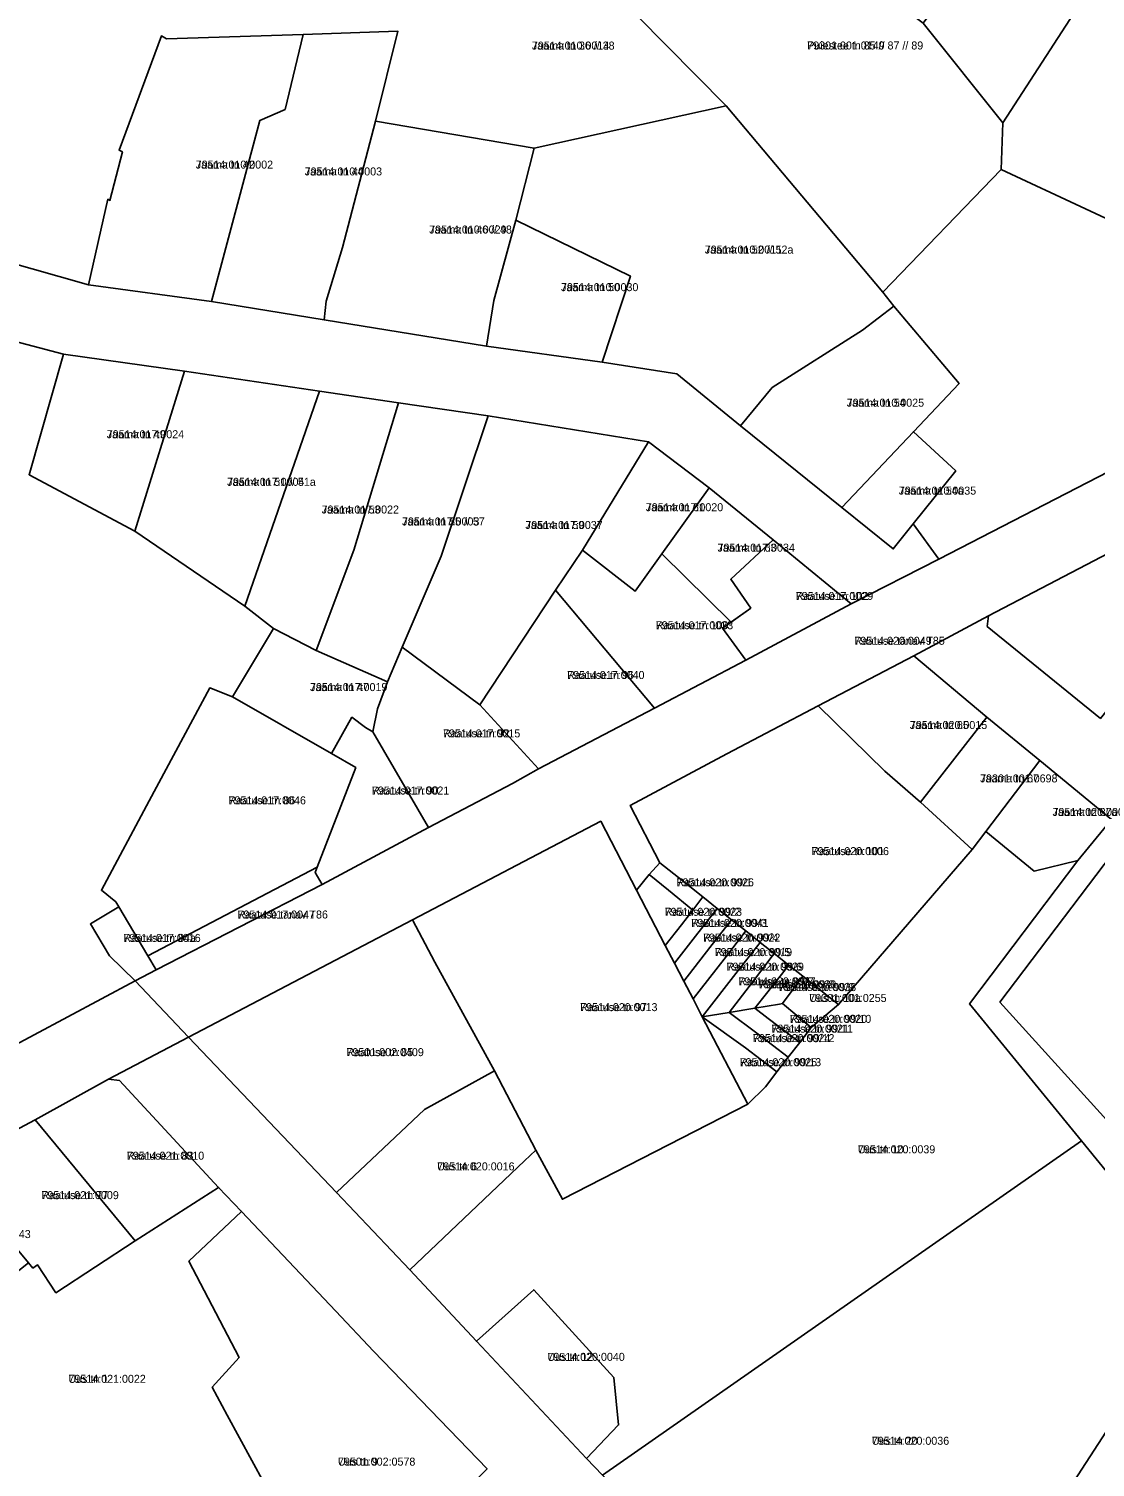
# Model space of a CAD drawing. Extents: x 643847 to 663718, y 6468443 to 6482775.
# Drawn here: x 660054.2 to 660254.2, y 6474642.8 to 6474912.4 of the extents above; entities that cross this region are included whole.
import ezdxf

# ---------------------------------------------------------------- set-up
doc = ezdxf.new("R2010")
doc.units = 0
for name, color, linetype in [('L_AADRESS', 7, 'Continuous'), ('PIIR', 7, 'Continuous'), ('TUNNUS', 7, 'Continuous')]:
    doc.layers.add(name, color=color, linetype=linetype)

msp = doc.modelspace()

# ---------------------------------------------------------------- linework, layer by layer
at = {"layer": 'PIIR'}
for points in [[(660184.96, 6474897.95), (660157.09, 6474926.19), (660179.32, 6474936.55), (660187.89, 6474938.91), (660198.74, 6474954.05), (660205.33, 6474950.07), (660194.06, 6474934.3), (660221.92, 6474913.47), (660236.89, 6474894.75), (660236.55, 6474886.02), (660214.36, 6474863.01)], [(660253.22, 6474920.02), (660251.6, 6474917.52), (660236.89, 6474894.75), (660221.92, 6474913.47), (660235.33, 6474931.45)], [(660288.58, 6474898.26), (660286.87, 6474895.63), (660280.45, 6474885.74), (660272.49, 6474871.56), (660268.15, 6474871.3), (660236.55, 6474886.02), (660236.89, 6474894.75), (660251.6, 6474917.52), (660253.22, 6474920.02)], [(660065.4, 6474864.44), (660069.04, 6474880.44), (660069.44, 6474880.24), (660071.78, 6474889.32), (660071.16, 6474889.65), (660079.09, 6474911.08), (660080.04, 6474910.54), (660105.68, 6474911.36), (660102.3, 6474897.28), (660097.53, 6474895.23), (660088.49, 6474861.28)], [(660088.49, 6474861.28), (660097.53, 6474895.23), (660102.3, 6474897.28), (660105.68, 6474911.36), (660123.45, 6474911.93), (660119.26, 6474895.06), (660113.06, 6474871.42), (660110.02, 6474861.38), (660109.61, 6474857.88)], [(660161.77, 6474849.9), (660167.05, 6474866.04), (660145.54, 6474876.55), (660149.01, 6474890.06), (660184.96, 6474897.95), (660214.36, 6474863.01), (660216.42, 6474860.43), (660210.58, 6474855.91), (660193.62, 6474845.16), (660187.69, 6474837.99), (660175.72, 6474847.74)], [(660140.08, 6474852.93), (660109.61, 6474857.88), (660110.02, 6474861.38), (660113.06, 6474871.42), (660119.26, 6474895.06), (660149.01, 6474890.06), (660145.54, 6474876.55), (660141.46, 6474861.47)], [(660220.08, 6474819.61), (660228.04, 6474829.55), (660220.1, 6474836.87), (660228.67, 6474845.91), (660216.42, 6474860.43), (660214.36, 6474863.01), (660236.55, 6474886.02), (660268.15, 6474871.3), (660272.49, 6474871.56), (660291.82, 6474859.78), (660296.5, 6474849.9), (660224.86, 6474812.97)], [(660145.54, 6474876.55), (660167.05, 6474866.04), (660161.77, 6474849.9), (660140.08, 6474852.93), (660141.46, 6474861.47)], [(660187.69, 6474837.99), (660193.62, 6474845.16), (660210.58, 6474855.91), (660216.42, 6474860.43), (660228.67, 6474845.91), (660220.1, 6474836.87), (660206.68, 6474822.7)], [(660060.76, 6474851.41), (660083.42, 6474848.25), (660074.12, 6474818.22), (660054.29, 6474828.83)], [(660108.73, 6474844.47), (660094.72, 6474804.17), (660074.12, 6474818.22), (660083.42, 6474848.25)], [(660123.56, 6474842.3), (660115.15, 6474814.69), (660108.09, 6474795.9), (660100.09, 6474800), (660094.72, 6474804.17), (660108.73, 6474844.47)], [(660131.53, 6474813.58), (660124.25, 6474796.48), (660121.48, 6474789.98), (660108.09, 6474795.9), (660115.15, 6474814.69), (660123.56, 6474842.3), (660140.35, 6474839.84)], [(660140.35, 6474839.84), (660170.43, 6474834.97), (660158.07, 6474814.65), (660152.99, 6474807.18), (660138.83, 6474785.68), (660124.25, 6474796.48), (660131.53, 6474813.58)], [(660181.8, 6474826.35), (660172.93, 6474813.97), (660167.9, 6474806.97), (660158.07, 6474814.65), (660170.43, 6474834.97)], [(660216.33, 6474814.92), (660206.68, 6474822.7), (660220.1, 6474836.87), (660228.04, 6474829.55), (660220.08, 6474819.61)], [(660181.8, 6474826.35), (660193.81, 6474816.61), (660185.85, 6474809.22), (660189.61, 6474803.81), (660185.94, 6474801.19), (660172.93, 6474813.97)], [(660283.41, 6474805.26), (660266.13, 6474796.72), (660255.16, 6474783.13), (660233.95, 6474800.38), (660234.15, 6474802.38), (660273.67, 6474822.96)], [(660208.43, 6474804.63), (660188.67, 6474794.08), (660184.33, 6474800.05), (660189.61, 6474803.81), (660185.85, 6474809.22), (660193.81, 6474816.61)], [(660188.67, 6474794.08), (660171.54, 6474785.08), (660152.99, 6474807.18), (660158.07, 6474814.65), (660167.9, 6474806.97), (660172.93, 6474813.97), (660185.94, 6474801.19), (660184.33, 6474800.05)], [(660171.54, 6474785.08), (660149.82, 6474773.69), (660138.83, 6474785.68), (660152.99, 6474807.18)], [(660108.09, 6474795.9), (660121.48, 6474789.98), (660119.62, 6474784.96), (660118.74, 6474780.66), (660117.39, 6474781.43), (660114.81, 6474783.36), (660111.01, 6474776.54), (660092.46, 6474787.22), (660100.09, 6474800)], [(660144.93, 6474770.97), (660129.21, 6474762.7), (660118.74, 6474780.66), (660119.62, 6474784.96), (660121.48, 6474789.98), (660124.25, 6474796.48), (660138.83, 6474785.68), (660149.82, 6474773.69)], [(660233.89, 6474783.38), (660221.4, 6474767.42), (660214.71, 6474773.28), (660202.26, 6474785.53), (660220.15, 6474794.9)], [(660115.53, 6474773.94), (660108.31, 6474755.25), (660076.56, 6474738.67), (660071.13, 6474747.8), (660070.54, 6474748.78), (660067.85, 6474750.95), (660076.83, 6474767.69), (660088.17, 6474788.85), (660092.46, 6474787.22), (660111.01, 6474776.54)], [(660109.22, 6474752.01), (660107.92, 6474754.25), (660108.31, 6474755.25), (660115.53, 6474773.94), (660111.01, 6474776.54), (660114.81, 6474783.36), (660117.39, 6474781.43), (660118.74, 6474780.66), (660129.21, 6474762.7)], [(660172.55, 6474756.1), (660167.02, 6474766.83), (660185.13, 6474776.52), (660202.26, 6474785.53), (660214.71, 6474773.28), (660221.4, 6474767.42), (660231.1, 6474758.57), (660206.03, 6474729.5), (660199.35, 6474734.81), (660196.71, 6474736.91), (660194.02, 6474739.05), (660191.35, 6474741.17), (660188.66, 6474743.3), (660185.97, 6474745.4), (660183.31, 6474747.54), (660180.64, 6474749.68), (660176.03, 6474753.33)], [(660233.68, 6474761.95), (660231.1, 6474758.57), (660221.4, 6474767.42), (660233.89, 6474783.38), (660243.82, 6474775.24)], [(660257.26, 6474764.2), (660250.92, 6474756.5), (660242.72, 6474754.49), (660233.68, 6474761.95), (660243.82, 6474775.24)], [(660233.68, 6474761.95), (660242.72, 6474754.49), (660250.92, 6474756.5), (660230.63, 6474729.63), (660251.61, 6474703.94), (660161.83, 6474641.31), (660158.82, 6474644.43), (660164.82, 6474650.73), (660163.95, 6474659.58), (660148.9, 6474676.07), (660138.15, 6474666.41), (660125.7, 6474679.79), (660147.21, 6474700.25), (660149.32, 6474702.24), (660154.29, 6474693.01), (660189.03, 6474710.85), (660192.37, 6474714.11), (660194.51, 6474716.89), (660196.64, 6474719.65), (660198.78, 6474722.42), (660200.92, 6474725.19), (660206.03, 6474729.5), (660231.1, 6474758.57)], [(660161.48, 6474763.87), (660168.2, 6474750.94), (660173.58, 6474740.59), (660175.32, 6474737.26), (660177.05, 6474733.91), (660178.78, 6474730.58), (660180.52, 6474727.24), (660189.03, 6474710.85), (660154.29, 6474693.01), (660149.32, 6474702.24), (660141.53, 6474717.07), (660130.35, 6474737.47), (660126.19, 6474745.42)], [(660236.33, 6474729.98), (660260.38, 6474761.68), (660266.12, 6474757.18), (660291.65, 6474736.55), (660277.9, 6474719.3), (660275.83, 6474716.69), (660273.91, 6474714.27), (660272, 6474711.87), (660270.09, 6474709.47), (660268.15, 6474707.03), (660266.24, 6474704.63), (660263.01, 6474700.56)], [(660172.55, 6474756.1), (660176.03, 6474753.33), (660180.64, 6474749.68), (660178.73, 6474747.23), (660174.16, 6474750.93), (660170.55, 6474753.86)], [(660108.31, 6474755.25), (660107.92, 6474754.25), (660109.22, 6474752.01), (660078.13, 6474736.03), (660076.56, 6474738.67)], [(660170.55, 6474753.86), (660174.16, 6474750.93), (660178.73, 6474747.23), (660176.62, 6474744.48), (660173.58, 6474740.59), (660168.2, 6474750.94)], [(660173.58, 6474740.59), (660176.62, 6474744.48), (660178.73, 6474747.23), (660180.64, 6474749.68), (660183.31, 6474747.54), (660179.27, 6474742.33), (660175.32, 6474737.26)], [(660074.19, 6474733.93), (660069.38, 6474738.62), (660065.8, 6474744.64), (660071.13, 6474747.8), (660076.56, 6474738.67), (660078.13, 6474736.03)], [(660128.4, 6474709.85), (660111.9, 6474694.26), (660084.18, 6474723.43), (660126.19, 6474745.42), (660130.35, 6474737.47), (660141.53, 6474717.07)], [(660179.27, 6474742.33), (660183.31, 6474747.54), (660185.97, 6474745.4), (660181.93, 6474740.18), (660177.05, 6474733.91), (660175.32, 6474737.26)], [(660181.93, 6474740.18), (660185.97, 6474745.4), (660188.66, 6474743.3), (660184.59, 6474738.02), (660178.78, 6474730.58), (660177.05, 6474733.91)], [(660184.59, 6474738.02), (660188.66, 6474743.3), (660191.35, 6474741.17), (660187.24, 6474735.87), (660180.52, 6474727.24), (660178.78, 6474730.58)], [(660187.24, 6474735.87), (660191.35, 6474741.17), (660194.02, 6474739.05), (660189.9, 6474733.72), (660185.53, 6474728.05), (660180.52, 6474727.24)], [(660189.9, 6474733.72), (660194.02, 6474739.05), (660196.71, 6474736.91), (660192.56, 6474731.56), (660190.34, 6474728.84), (660185.53, 6474728.05)], [(660190.34, 6474728.84), (660192.56, 6474731.56), (660196.71, 6474736.91), (660199.35, 6474734.81), (660195.55, 6474729.74), (660194.98, 6474729.6)], [(660195.55, 6474729.74), (660199.35, 6474734.81), (660206.03, 6474729.5), (660200.92, 6474725.19)], [(660192.89, 6474726.89), (660190.34, 6474728.84), (660194.98, 6474729.6), (660195.55, 6474729.74), (660200.92, 6474725.19), (660198.78, 6474722.42)], [(660185.53, 6474728.05), (660190.75, 6474724.13), (660196.64, 6474719.65), (660194.51, 6474716.89), (660188.6, 6474721.37), (660180.52, 6474727.24)], [(660188.6, 6474721.37), (660194.51, 6474716.89), (660192.37, 6474714.11), (660189.03, 6474710.85), (660180.52, 6474727.24)], [(660190.34, 6474728.84), (660192.89, 6474726.89), (660198.78, 6474722.42), (660196.64, 6474719.65), (660190.75, 6474724.13), (660185.53, 6474728.05)], [(660111.9, 6474694.26), (660128.4, 6474709.85), (660141.53, 6474717.07), (660149.32, 6474702.24), (660147.21, 6474700.25), (660125.7, 6474679.79)], [(660069.21, 6474715.55), (660071.23, 6474715.25), (660089.81, 6474695.23), (660074.18, 6474685.21), (660055.42, 6474707.9)], [(660055.42, 6474707.9), (660074.18, 6474685.21), (660059.31, 6474675.5), (660055.89, 6474680.71), (660055.02, 6474680.11), (660054.17, 6474681.12), (660039.04, 6474699.2)], [(660251.61, 6474703.94), (660277.24, 6474672.54), (660258.46, 6474652.91), (660247.17, 6474635.51), (660223.79, 6474613.34), (660228.31, 6474608.91), (660210.65, 6474590.05), (660161.83, 6474641.31)], [(660094.12, 6474690.74), (660084.26, 6474681.4), (660093.68, 6474663.35), (660088.64, 6474657.78), (660091.43, 6474652.53), (660098.38, 6474639.81), (660092.83, 6474639.56), (660079.54, 6474634.67), (660053.16, 6474621.98), (660047.36, 6474633.09), (660038.78, 6474649.38), (660033.45, 6474659.57), (660044.71, 6474667.45), (660041.75, 6474671.29), (660054.17, 6474681.12), (660055.02, 6474680.11), (660055.89, 6474680.71), (660059.31, 6474675.5), (660074.18, 6474685.21), (660089.81, 6474695.23)], [(660093.68, 6474663.35), (660084.26, 6474681.4), (660094.12, 6474690.74), (660111.81, 6474672.02), (660118.86, 6474664.56), (660140.17, 6474642.51), (660126.57, 6474628.72), (660111.76, 6474614.14), (660105.03, 6474629.45), (660098.38, 6474639.81), (660091.43, 6474652.53), (660088.64, 6474657.78)], [(660148.9, 6474676.07), (660163.95, 6474659.58), (660164.82, 6474650.73), (660158.82, 6474644.43), (660138.15, 6474666.41)], [(660280.34, 6474563.83), (660271.45, 6474572.98), (660267.66, 6474576.11), (660253.92, 6474562.61), (660246.97, 6474567.33), (660237.97, 6474561.64), (660229.37, 6474570.49), (660236.22, 6474585.57), (660244.22, 6474601.87), (660260.39, 6474622.11), (660247.17, 6474635.51), (660258.46, 6474652.91), (660274.52, 6474636.58), (660294.2, 6474656.23), (660298.75, 6474660.95), (660322.74, 6474633.27), (660314.93, 6474623.06), (660310.08, 6474617.38), (660306.88, 6474614.07), (660298.85, 6474605.37), (660292.96, 6474598.67), (660288.35, 6474596.11), (660286.57, 6474590.81), (660295.14, 6474578.47)]]:
    msp.add_lwpolyline(points, close=True, dxfattribs=at)
for points in [[(660157.09, 6474926.19), (660184.96, 6474897.95), (660149.01, 6474890.06), (660119.26, 6474895.06), (660123.45, 6474911.93), (660105.68, 6474911.36), (660080.04, 6474910.54), (660079.09, 6474911.08), (660071.16, 6474889.65), (660071.78, 6474889.32), (660069.44, 6474880.24), (660069.04, 6474880.44), (660065.4, 6474864.44), (660049.38, 6474868.98)], [(660049.38, 6474868.98), (660065.4, 6474864.44), (660088.49, 6474861.28), (660109.61, 6474857.88), (660140.08, 6474852.93), (660161.77, 6474849.9), (660175.72, 6474847.74), (660187.69, 6474837.99), (660206.68, 6474822.7), (660216.33, 6474814.92), (660220.08, 6474819.61), (660224.86, 6474812.97), (660208.43, 6474804.63), (660193.81, 6474816.61), (660181.8, 6474826.35), (660170.43, 6474834.97), (660140.35, 6474839.84), (660123.56, 6474842.3), (660108.73, 6474844.47), (660083.42, 6474848.25), (660060.76, 6474851.41), (660032.01, 6474858.95)], [(660032.01, 6474858.95), (660060.76, 6474851.41), (660054.29, 6474828.83), (660074.12, 6474818.22), (660094.72, 6474804.17), (660100.09, 6474800), (660092.46, 6474787.22), (660088.17, 6474788.85), (660076.83, 6474767.69), (660067.85, 6474750.95), (660070.54, 6474748.78), (660071.13, 6474747.8), (660065.8, 6474744.64), (660069.38, 6474738.62), (660074.19, 6474733.93), (660048.91, 6474720.45)], [(660273.67, 6474822.96), (660234.15, 6474802.38), (660220.15, 6474794.9), (660202.26, 6474785.53), (660185.13, 6474776.52), (660167.02, 6474766.83), (660172.55, 6474756.1), (660170.55, 6474753.86), (660168.2, 6474750.94), (660161.48, 6474763.87), (660126.19, 6474745.42), (660084.18, 6474723.43), (660074.19, 6474733.93), (660078.13, 6474736.03), (660109.22, 6474752.01), (660129.21, 6474762.7), (660144.93, 6474770.97), (660149.82, 6474773.69), (660171.54, 6474785.08), (660188.67, 6474794.08), (660208.43, 6474804.63), (660224.86, 6474812.97), (660296.5, 6474849.9)], [(660277.24, 6474672.54), (660251.61, 6474703.94), (660230.63, 6474729.63), (660250.92, 6474756.5), (660257.26, 6474764.2), (660243.82, 6474775.24), (660233.89, 6474783.38), (660220.15, 6474794.9), (660234.15, 6474802.38), (660233.95, 6474800.38), (660255.16, 6474783.13)], [(660260.38, 6474761.68), (660236.33, 6474729.98), (660263.01, 6474700.56)], [(660048.91, 6474720.45), (660074.19, 6474733.93), (660084.18, 6474723.43), (660069.21, 6474715.55), (660055.42, 6474707.9), (660039.04, 6474699.2)], [(660140.17, 6474642.51), (660118.86, 6474664.56), (660111.81, 6474672.02), (660094.12, 6474690.74), (660089.81, 6474695.23), (660071.23, 6474715.25), (660069.21, 6474715.55), (660084.18, 6474723.43), (660111.9, 6474694.26), (660125.7, 6474679.79), (660138.15, 6474666.41), (660158.82, 6474644.43), (660161.83, 6474641.31)]]:
    msp.add_lwpolyline(points, dxfattribs=at)

# ---------------------------------------------------------------- texts
at = {"layer": 'L_AADRESS'}
for s, p in [('Jaama tn 36 // 38', (660148.57, 6474908.51)), ('Puiestee tn 85 // 87 // 89', (660200.19, 6474908.53)), ('Jaama tn 42', (660085.54, 6474886.2)), ('Jaama tn 44', (660105.97, 6474884.92)), ('Jaama tn 46 // 48', (660129.31, 6474874.03)), ('Jaama tn 52 // 52a', (660180.98, 6474870.27)), ('Jaama tn 50', (660154.03, 6474863.23)), ('Jaama tn 54', (660207.6, 6474841.57)), ('Jaama tn 49', (660068.86, 6474835.66)), ('Jaama tn 51 // 51a', (660091.42, 6474826.74)), ('Jaama tn 54a', (660217.36, 6474825.09)), ('Jaama tn 61', (660169.93, 6474821.98)), ('Jaama tn 53', (660109.14, 6474821.55)), ('Jaama tn 55 // 57', (660124.22, 6474819.31)), ('Jaama tn 59', (660147.34, 6474818.65)), ('Jaama tn 63', (660183.37, 6474814.4)), ('Raatuse tn 102', (660198.05, 6474805.34)), ('Raatuse tn 100', (660171.8, 6474799.86)), ('Raatuse tänav T85', (660209.02, 6474796.95)), ('Raatuse tn 96', (660155.18, 6474790.53)), ('Jaama tn 47', (660106.97, 6474788.27)), ('Raatuse tn 92', (660131.89, 6474779.59)), ('Jaama tn 65', (660219.43, 6474781.16)), ('Jaama tn 67', (660232.61, 6474771.15)), ('Raatuse tn 90', (660118.57, 6474768.88)), ('Raatuse tn 86', (660091.69, 6474767.04)), ('Jaama tn 67a', (660246.18, 6474764.86)), ('Raatuse tn 101', (660201.01, 6474757.52)), ('Raatuse tn 99/1', (660175.69, 6474751.67)), ('Raatuse tänav T86', (660093.37, 6474745.64)), ('Raatuse tn 99/2', (660173.46, 6474746.15)), ('Raatuse tn 99/3', (660178.45, 6474744.06)), ('Raatuse tn 84a', (660071.96, 6474741.25)), ('Raatuse tn 99/4', (660180.64, 6474741.32)), ('Raatuse tn 99/5', (660182.85, 6474738.59)), ('Raatuse tn 99/6', (660185.07, 6474735.86)), ('Raatuse tn 99/7', (660187.27, 6474733.11)), ('Raatuse tn 99/8', (660191.12, 6474732.55)), ('Raatuse tn 99/9', (660194.85, 6474732.04)), ('Raatuse tn 97', (660157.61, 6474728.28)), ('Uus tn 10a', (660200.57, 6474730)), ('Raatuse tn 99/10', (660196.91, 6474726.08)), ('Raatuse tn 99/12', (660190.01, 6474722.47)), ('Raatuse tn 99/11', (660193.49, 6474724.24)), ('Raatuse tn 85', (660113.8, 6474719.84)), ('Raatuse tn 99/13', (660187.52, 6474717.96)), ('Uus tn 10', (660209.69, 6474701.63)), ('Raatuse tn 83', (660072.62, 6474700.43)), ('Uus tn 6', (660130.81, 6474698.43)), ('Raatuse tn 77', (660056.61, 6474693.04)), ('Uus tn 12', (660151.48, 6474662.73)), ('Uus tn 1', (660061.67, 6474658.61)), ('Uus tn 20', (660212.3, 6474647)), ('Uus tn 9', (660112.21, 6474643.09))]:
    msp.add_text(s, height=1.5, dxfattribs=at).set_placement(p)
at = {"layer": 'TUNNUS'}
for s, p in [('79514:010:0014', (660148.57, 6474908.51)), ('79301:001:0149', (660200.19, 6474908.53)), ('79514:010:0002', (660085.54, 6474886.2)), ('79514:010:0003', (660105.97, 6474884.92)), ('79514:010:0029', (660129.31, 6474874.03)), ('79514:010:0011', (660180.98, 6474870.27)), ('79514:010:0030', (660154.03, 6474863.23)), ('79514:010:0025', (660207.6, 6474841.57)), ('79514:017:0024', (660068.86, 6474835.66)), ('79514:017:0004', (660091.42, 6474826.74)), ('79514:010:0035', (660217.36, 6474825.09)), ('79514:017:0020', (660169.93, 6474821.98)), ('79514:017:0022', (660109.14, 6474821.55)), ('79514:017:0003', (660124.22, 6474819.31)), ('79514:017:0037', (660147.34, 6474818.65)), ('79514:017:0034', (660183.37, 6474814.4)), ('79514:017:0029', (660198.05, 6474805.34)), ('79514:017:0033', (660171.8, 6474799.86)), ('79514:020:0049', (660209.02, 6474796.95)), ('79514:017:0040', (660155.18, 6474790.53)), ('79514:017:0019', (660106.97, 6474788.27)), ('79514:017:0015', (660131.89, 6474779.59)), ('79514:020:0015', (660219.43, 6474781.16)), ('79301:001:0698', (660232.61, 6474771.15)), ('79514:017:0021', (660118.57, 6474768.88)), ('79514:017:0046', (660091.69, 6474767.04)), ('79514:020:0009', (660246.18, 6474764.86)), ('79514:020:0006', (660201.01, 6474757.52)), ('79514:020:0026', (660175.69, 6474751.67)), ('79514:017:0047', (660093.37, 6474745.64)), ('79514:020:0023', (660173.46, 6474746.15)), ('79514:020:0041', (660178.45, 6474744.06)), ('79514:017:0016', (660071.96, 6474741.25)), ('79514:020:0022', (660180.64, 6474741.32)), ('79514:020:0019', (660182.85, 6474738.59)), ('79514:020:0029', (660185.07, 6474735.86)), ('79514:020:0027', (660187.27, 6474733.11)), ('79514:020:0030', (660191.12, 6474732.55)), ('79514:020:0038', (660194.85, 6474732.04)), ('79514:020:0013', (660157.61, 6474728.28)), ('79301:001:0255', (660200.57, 6474730)), ('79514:020:0020', (660196.91, 6474726.08)), ('79514:020:0024', (660190.01, 6474722.47)), ('79514:020:0021', (660193.49, 6474724.24)), ('79501:002:0409', (660113.8, 6474719.84)), ('79514:020:0025', (660187.52, 6474717.96)), ('79514:020:0039', (660209.69, 6474701.63)), ('79514:021:0010', (660072.62, 6474700.43)), ('79514:020:0016', (660130.81, 6474698.43)), ('79514:021:0009', (660056.61, 6474693.04)), ('79514:021:0043', (660040.09, 6474685.74)), ('79514:020:0040', (660151.48, 6474662.73)), ('79514:021:0022', (660061.67, 6474658.61)), ('79514:020:0036', (660212.3, 6474647)), ('79501:002:0578', (660112.21, 6474643.09))]:
    msp.add_text(s, height=1.5, dxfattribs=at).set_placement(p)

doc.saveas('drawing.dxf')
